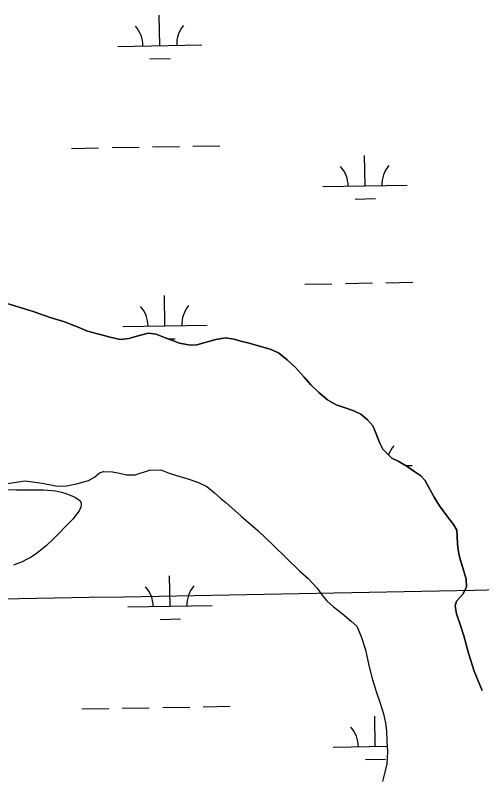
# Model space of a CAD drawing. Extents: x 3957609 to 3995875, y 234277 to 260273.
# Drawn here: x 3964638 to 3965192, y 242568 to 243473 of the extents above; entities that cross this region are included whole.
import ezdxf

# ---------------------------------------------------------------- set-up
doc = ezdxf.new("R2010")
doc.units = 0
for name, color, linetype in [('V-GRID-MAJR', 7, 'Continuous'), ('V-SITE-VEGE', 7, 'Continuous'), ('V-TOPO-SHOR', 7, 'Continuous'), ('V-WETL-SWMP', 7, 'Continuous')]:
    doc.layers.add(name, color=color, linetype=linetype)

msp = doc.modelspace()

# ---------------------------------------------------------------- linework, layer by layer
at = {"layer": 'V-GRID-MAJR'}
msp.add_spline([(3961816.723, 242728.005), (3967136.284, 242827.44), (3972455.83, 242927.648), (3977775.362, 243028.63), (3983094.879, 243130.385), (3988414.381, 243232.915), (3993733.868, 243336.218)], degree=3, dxfattribs=at)
at = {"layer": 'V-SITE-VEGE'}
msp.add_lwpolyline([(3964619.679, 242910.424), (3964639.701, 242909.795), (3964647.649, 242909.684), (3964671.502, 242909.795), (3964676.984, 242909.576), (3964681.808, 242909.146), (3964686.018, 242908.568), (3964689.682, 242907.899), (3964692.859, 242907.18), (3964698.323, 242905.599), (3964702.314, 242904.126), (3964705.237, 242902.85), (3964709.478, 242900.649), (3964713.531, 242898.078), (3964714.948, 242896.803), (3964715.835, 242895.418), (3964716.288, 242893.989), (3964716.404, 242892.547), (3964716.267, 242891.119), (3964715.944, 242889.725), (3964715.483, 242888.375), (3964714.254, 242885.758), (3964712.853, 242883.411), (3964711.432, 242881.34), (3964708.632, 242877.746), (3964706.386, 242875.133), (3964701.397, 242869.791), (3964687.515, 242855.566), (3964682.87, 242850.966), (3964675.098, 242843.739), (3964668.512, 242838.219), (3964663.373, 242834.361), (3964659.38, 242831.643), (3964656.296, 242829.716), (3964651.511, 242827.021), (3964646.514, 242824.58), (3964641.124, 242822.376), (3964635.977, 242820.668)], dxfattribs=at)
at = {"layer": 'V-TOPO-SHOR'}
for points in [[(3964623.274, 243132.505), (3964659.456, 243121.499), (3964679.618, 243114.345), (3964695.33, 243109.541), (3964712.638, 243102.844), (3964724.07, 243098.326), (3964750.727, 243091.057), (3964762.624, 243088.444), (3964772.913, 243089.304), (3964782.553, 243092.376), (3964796.467, 243095.952), (3964805.347, 243094.586), (3964815.192, 243090.691), (3964824.719, 243086.953), (3964833.292, 243084), (3964845.82, 243081.549), (3964853.575, 243082.075), (3964863.537, 243084.834), (3964876.026, 243088.399), (3964887.732, 243090.377), (3964897.72, 243088.86), (3964907.403, 243085.755), (3964914.38, 243084.377), (3964940.72, 243076.949), (3964950.728, 243072.263), (3964961.077, 243064.253), (3964970.641, 243054.972), (3964981.012, 243043.478), (3964989.149, 243034.506), (3964998.553, 243025.38), (3965008.748, 243016.58), (3965019.082, 243010.628), (3965029.875, 243007.214), (3965040.191, 243003.798), (3965048.457, 242999.577), (3965056.417, 242993.136), (3965062.641, 242985.891), (3965066.666, 242976.257), (3965070.532, 242966.146), (3965074.546, 242957.935), (3965085.069, 242947.552), (3965092.694, 242943.96), (3965101.918, 242938.477), (3965112.258, 242931.418), (3965119.418, 242926.396)], [(3964625.825, 242917.186), (3964649.877, 242920.512), (3964670.009, 242917.795), (3964688.406, 242914.116), (3964699.175, 242914.503), (3964711.037, 242917.117), (3964725.106, 242921.01), (3964732.366, 242924.858), (3964738.033, 242929.964), (3964742.932, 242931.582), (3964753.705, 242931.336), (3964761.954, 242929.489), (3964770.361, 242927.486), (3964780.179, 242927.709), (3964780.497, 242927.711), (3964797.565, 242933.208), (3964810.866, 242933.454), (3964820.902, 242929.478)], [(3964820.902, 242929.478), (3964828.52, 242927.154), (3964843.118, 242922.974), (3964855.5, 242918.62), (3964865.351, 242913.932), (3964874.588, 242906.391), (3964882.233, 242899.633), (3964888.127, 242894.761), (3964906.289, 242878.727), (3964926.199, 242861.593), (3964944.849, 242843.661), (3964959.674, 242829.028), (3964975.933, 242813.297), (3964985.653, 242804.493), (3964996.655, 242793.319), (3965002.09, 242785.436), (3965007.841, 242778.189), (3965015.808, 242770.957), (3965025.996, 242762.945), (3965036.826, 242753.989), (3965043.677, 242748.017), (3965048.666, 242736.012), (3965053.679, 242720.05), (3965057.763, 242701.386), (3965061.666, 242685.891), (3965066.678, 242670.562), (3965071.204, 242656.812), (3965075.087, 242644.008), (3965077.536, 242632.938), (3965078.706, 242623.759), (3965079.259, 242612.2), (3965080.135, 242599.06), (3965079.279, 242584.802), (3965076.969, 242574.965), (3965073.875, 242563.859)], [(3965119.418, 242926.396), (3965124.364, 242921.202), (3965135.263, 242901.318), (3965141.825, 242890.908), (3965150.3, 242879.087), (3965158.445, 242868.845), (3965162.291, 242862.06), (3965162.813, 242854.62), (3965163.192, 242845.279), (3965164.359, 242836.415), (3965166.319, 242827.402), (3965169.555, 242817.127), (3965173.129, 242803.688), (3965173.663, 242794.507), (3965169.442, 242786.243), (3965161.738, 242777.797), (3965160.347, 242772.403), (3965161.836, 242762.593), (3965166.039, 242749.951), (3965170.403, 242736.676), (3965176.24, 242716.124), (3965182.873, 242694.786), (3965192.214, 242671.566)]]:
    msp.add_lwpolyline(points, dxfattribs=at)
at = {"layer": 'V-WETL-SWMP'}
for p, q in [((3964809.752, 243437.054), (3964809.098, 243473.048)), ((3964759.76, 243436.145), (3964859.744, 243437.963)), ((3964798.035, 243421.408), (3964822.031, 243421.844)), ((3964705.109, 243315.061), (3964737.103, 243315.642)), ((3964753.101, 243315.933), (3964785.096, 243316.515)), ((3964801.093, 243316.806), (3964833.088, 243317.388)), ((3964849.085, 243317.679), (3964881.08, 243318.26)), ((3965053.29, 243270.641), (3965052.635, 243306.635)), ((3965003.298, 243269.732), (3965103.282, 243271.55)), ((3965041.572, 243254.995), (3965065.568, 243255.431)), ((3964981.993, 243153.894), (3965013.987, 243154.476)), ((3965029.985, 243154.767), (3965061.979, 243155.348)), ((3965077.977, 243155.639), (3965109.971, 243156.221)), ((3964815.8, 243104.434), (3964815.146, 243140.428)), ((3964765.808, 243103.525), (3964865.792, 243105.343)), ((3964819.336, 243089.065), (3964828.079, 243089.224)), ((3964738.034, 242929.964), (3964742.933, 242931.581)), ((3964742.933, 242931.581), (3964753.705, 242931.335)), ((3964753.705, 242931.335), (3964761.953, 242929.489)), ((3964780.496, 242927.711), (3964797.565, 242933.208)), ((3964797.565, 242933.208), (3964810.867, 242933.454)), ((3964810.867, 242933.454), (3964820.902, 242929.478)), ((3965101.397, 242938.786), (3965109.33, 242938.93)), ((3964725.106, 242921.01), (3964732.366, 242924.859)), ((3964732.366, 242924.859), (3964738.034, 242929.964)), ((3964761.953, 242929.489), (3964770.361, 242927.485)), ((3964770.361, 242927.485), (3964780.179, 242927.708)), ((3964780.179, 242927.708), (3964780.496, 242927.711)), ((3964820.902, 242929.478), (3964828.52, 242927.153)), ((3964828.52, 242927.153), (3964843.118, 242922.973)), ((3964843.118, 242922.973), (3964855.501, 242918.62)), ((3964625.826, 242917.187), (3964649.878, 242920.513)), ((3964649.878, 242920.513), (3964670.01, 242917.795)), ((3964670.01, 242917.795), (3964688.407, 242914.116)), ((3964688.407, 242914.116), (3964699.174, 242914.503)), ((3964699.174, 242914.503), (3964711.036, 242917.116)), ((3964711.036, 242917.116), (3964725.106, 242921.01)), ((3964855.501, 242918.62), (3964865.352, 242913.933)), ((3964865.352, 242913.933), (3964874.588, 242906.392)), ((3964874.588, 242906.392), (3964882.234, 242899.632)), ((3964882.234, 242899.632), (3964888.127, 242894.761)), ((3964888.127, 242894.761), (3964906.288, 242878.726)), ((3964906.288, 242878.726), (3964926.199, 242861.593)), ((3964926.199, 242861.593), (3964944.848, 242843.661)), ((3964944.848, 242843.661), (3964959.674, 242829.029)), ((3964959.674, 242829.029), (3964975.933, 242813.298)), ((3964975.933, 242813.298), (3964985.652, 242804.493)), ((3964821.848, 242771.814), (3964821.194, 242807.808)), ((3964985.652, 242804.493), (3964996.654, 242793.32)), ((3964996.654, 242793.32), (3965002.091, 242785.437)), ((3965002.091, 242785.437), (3965007.841, 242778.189)), ((3965007.841, 242778.189), (3965015.808, 242770.956)), ((3964771.857, 242770.905), (3964871.84, 242772.723)), ((3965015.808, 242770.956), (3965025.997, 242762.946)), ((3965025.997, 242762.946), (3965036.826, 242753.99)), ((3964810.131, 242756.168), (3964834.127, 242756.604)), ((3965036.826, 242753.99), (3965043.676, 242748.017)), ((3965043.676, 242748.017), (3965048.665, 242736.012)), ((3965048.665, 242736.012), (3965053.68, 242720.049)), ((3965053.68, 242720.049), (3965057.763, 242701.387)), ((3965057.763, 242701.387), (3965061.666, 242685.891)), ((3965061.666, 242685.891), (3965066.677, 242670.561)), ((3965066.677, 242670.561), (3965071.203, 242656.812)), ((3964717.205, 242649.821), (3964749.2, 242650.402)), ((3964765.197, 242650.693), (3964797.192, 242651.275)), ((3964813.189, 242651.566), (3964845.184, 242652.148)), ((3964861.181, 242652.439), (3964893.176, 242653.02)), ((3965071.203, 242656.812), (3965075.088, 242644.008)), ((3965065.386, 242605.401), (3965064.731, 242641.395)), ((3965075.088, 242644.008), (3965077.537, 242632.938)), ((3965077.537, 242632.938), (3965078.706, 242623.759)), ((3965078.706, 242623.759), (3965079.258, 242612.201)), ((3965015.394, 242604.492), (3965079.695, 242605.661)), ((3965079.258, 242612.201), (3965080.136, 242599.061)), ((3965080.136, 242599.061), (3965079.28, 242584.801)), ((3965053.668, 242589.755), (3965077.664, 242590.191)), ((3965079.28, 242584.801), (3965076.969, 242574.966)), ((3965076.969, 242574.966), (3965073.875, 242563.859))]:
    msp.add_line(p, q, dxfattribs=at)
for points in [[(3965158.444, 242868.845), (3965150.299, 242879.087), (3965141.826, 242890.909), (3965135.264, 242901.319), (3965124.363, 242921.203), (3965119.419, 242926.397), (3965112.258, 242931.418), (3965101.917, 242938.477), (3965092.694, 242943.96), (3965085.068, 242947.552), (3965074.547, 242957.936), (3965070.533, 242966.146), (3965066.665, 242976.257), (3965062.642, 242985.891), (3965056.417, 242993.136), (3965048.456, 242999.577), (3965040.192, 243003.799), (3965029.875, 243007.215), (3965019.082, 243010.628), (3965008.748, 243016.579), (3964998.553, 243025.381), (3964989.149, 243034.505), (3964981.012, 243043.479), (3964970.641, 243054.972), (3964961.077, 243064.254), (3964950.729, 243072.263), (3964940.72, 243076.948), (3964914.38, 243084.377), (3964907.402, 243085.756), (3964897.72, 243088.86), (3964887.732, 243090.378), (3964876.025, 243088.4), (3964863.536, 243084.833), (3964853.576, 243082.075), (3964845.819, 243081.549), (3964833.291, 243084), (3964824.719, 243086.953), (3964815.191, 243090.691), (3964805.346, 243094.586), (3964796.467, 243095.953), (3964782.553, 243092.377), (3964772.912, 243089.304), (3964762.623, 243088.444), (3964750.727, 243091.058), (3964724.071, 243098.326), (3964712.638, 243102.844), (3964695.33, 243109.54), (3964679.618, 243114.346), (3964659.456, 243121.499), (3964623.273, 243132.505)], [(3965192.214, 242671.566), (3965182.874, 242694.786), (3965176.24, 242716.124), (3965170.402, 242736.675), (3965166.039, 242749.951), (3965161.837, 242762.593), (3965160.347, 242772.403), (3965161.737, 242777.797), (3965169.442, 242786.243), (3965173.664, 242794.506), (3965173.128, 242803.689), (3965169.555, 242817.128), (3965166.319, 242827.401), (3965164.359, 242836.416), (3965163.192, 242845.278), (3965162.814, 242854.62), (3965162.29, 242862.06), (3965158.444, 242868.845)]]:
    msp.add_lwpolyline(points, dxfattribs=at)
for centre, start, end in [((3964754.51, 243436.525), 0.269879, 41.813537), ((3964864.977, 243438.533), 140.269876, 181.813534), ((3964998.047, 243270.112), 0.269879, 41.813537), ((3965108.515, 243272.12), 140.269876, 181.813534), ((3964760.558, 243103.905), 0.269879, 41.813537), ((3964871.025, 243105.913), 140.269876, 181.813534), ((3965114.563, 242939.5), 140.269876, 160.541964), ((3964766.606, 242771.285), 0.269879, 41.813537), ((3964877.073, 242773.293), 140.269876, 181.813534), ((3965010.144, 242604.872), 0.269879, 41.813537)]:
    msp.add_arc(centre, 35.246, start, end, dxfattribs=at)

doc.saveas('drawing.dxf')
